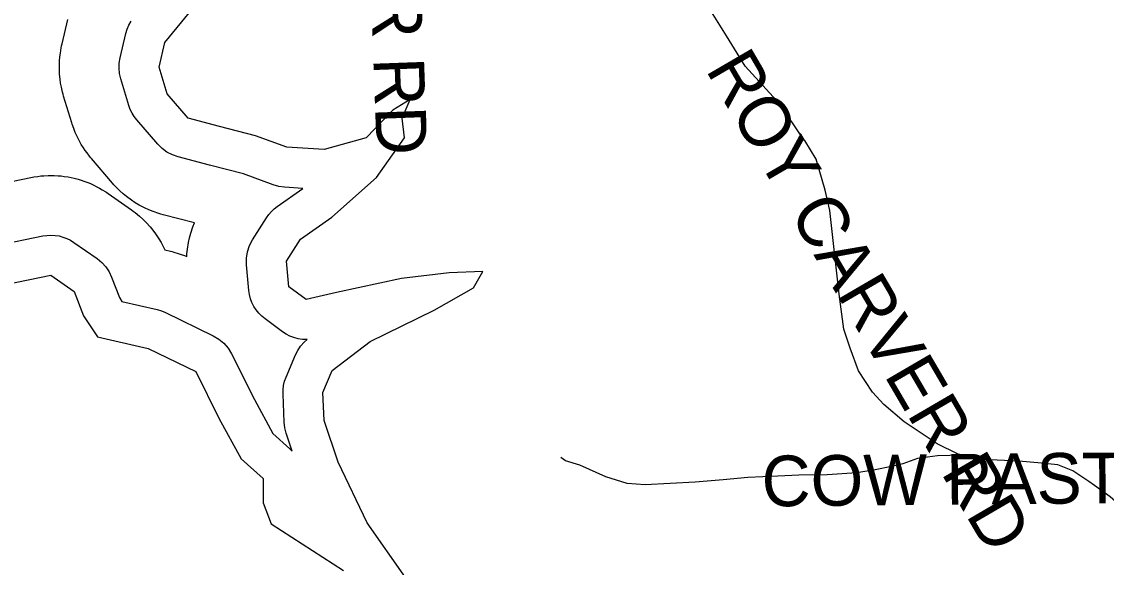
# Model space of a CAD drawing. Extents: x 1950930 to 2061844, y 904556 to 1017002.
# Drawn here: x 1979933 to 1981966, y 998263 to 999286 of the extents above; entities that cross this region are included whole.
import ezdxf

# ---------------------------------------------------------------- set-up
doc = ezdxf.new("R2010")
doc.units = 0
for name, color, linetype in [('Exist Hydrographic Buffer Line', 7, 'Continuous'), ('Exist Hydrographic Lake Shore', 7, 'Continuous'), ('Exist Road Non-System Type 51', 7, 'Continuous'), ('Exist Road Non-System Type 51 Label', 7, 'Continuous')]:
    doc.layers.add(name, color=color, linetype=linetype)

msp = doc.modelspace()

# ---------------------------------------------------------------- linework, layer by layer
at = {"layer": 'Exist Hydrographic Buffer Line'}
for points in [[(1979865.2, 998976.6), (1979950.2, 998994), (1979952.9, 998994.6), (1979955.8, 998995), (1979963.3, 998996.2), (1979968.9, 998996.9), (1979974.6, 998997.3), (1979982.2, 998997.7), (1979987.9, 998997.9), (1979993.6, 998997.7), (1980001.2, 998997.3), (1980006.9, 998996.9), (1980012.6, 998996.1), (1980020.1, 998995), (1980025.7, 998994), (1980031.2, 998992.7), (1980038.6, 998990.7), (1980044.1, 998989.2), (1980049.5, 998987.3), (1980056.6, 998984.7), (1980061.9, 998982.5), (1980067.1, 998980.1), (1980073.9, 998976.8), (1980078.9, 998974.1), (1980083.8, 998971.2), (1980090.3, 998967.2), (1980092.7, 998965.6), (1980095, 998964), (1980138.6, 998933.5), (1980142, 998931), (1980145.3, 998928.5), (1980153.9, 998921.4), (1980160.2, 998915.9), (1980166, 998909.9), (1980173.5, 998901.6), (1980178.9, 998895.2), (1980183.7, 998888.5), (1980189.9, 998879.2), (1980194.3, 998872.1), (1980198.1, 998864.6), (1980201.2, 998858.1), (1980211.6, 998855.7), (1980214.7, 998855), (1980217.8, 998854.1), (1980226, 998851.7), (1980232.1, 998849.8), (1980238, 998847.5), (1980242.3, 998845.7), (1980242.5, 998850.6), (1980243.5, 998859.7), (1980245.4, 998871.8), (1980247.2, 998880.8), (1980249.7, 998889.6), (1980253.5, 998901.2), (1980256.5, 998909), (1980197.9, 998924.2), (1980193.8, 998925.4), (1980189.8, 998926.7), (1980179, 998930.4), (1980171, 998933.4), (1980163.3, 998937.1), (1980153.2, 998942.4), (1980145.8, 998946.6), (1980138.8, 998951.4), (1980129.6, 998958.2), (1980122.9, 998963.5), (1980116.7, 998969.3), (1980108.6, 998977.3), (1980105.7, 998980.4), (1980102.9, 998983.6), (1980063.6, 999029.4), (1980061.8, 999031.6), (1980060, 999033.9), (1980055.3, 999040), (1980051.9, 999044.7), (1980048.7, 999049.5), (1980044.6, 999056.1), (1980041.7, 999061.1), (1980039.1, 999066.2), (1980035.7, 999073.2), (1980033.3, 999078.5), (1980031.2, 999083.8), (1980028.6, 999091.1), (1980027.6, 999093.9), (1980026.7, 999096.6), (1980011.5, 999146.8), (1980010.5, 999150.3), (1980009.6, 999153.9), (1980007.3, 999163.6), (1980005.9, 999170.8), (1980004.9, 999178.2), (1980004, 999188), (1980003.5, 999195.4), (1980003.5, 999202.8), (1980003.9, 999212.7), (1980004.4, 999220.1), (1980005.4, 999227.4), (1980007, 999237.2), (1980007.7, 999240.8), (1980008.5, 999244.5), (1980019.4, 999290.2)], [(1979887.7, 998866.9), (1979972.7, 998884.3), (1979980.2, 998885.5), (1979987.8, 998885.9), (1979995.4, 998885.5), (1980003, 998884.3), (1980010.3, 998882.4), (1980017.5, 998879.7), (1980024.3, 998876.3), (1980030.8, 998872.3), (1980074.4, 998841.8), (1980083, 998834.7), (1980090.5, 998826.4), (1980096.7, 998817.1), (1980101.4, 998807), (1980115.9, 998769.1), (1980120.8, 998761.7), (1980186.5, 998746.6), (1980194.7, 998744.2), (1980202.6, 998740.9), (1980291.9, 998697.3), (1980302.5, 998691), (1980311.8, 998683.1), (1980319.8, 998673.9), (1980326.1, 998663.4), (1980369.1, 998577.3), (1980403.7, 998513.5), (1980435.5, 998485.1), (1980440, 998480.6), (1980428.7, 998514.6), (1980426.1, 998524.7), (1980424.9, 998535.2), (1980422.7, 998587.5), (1980422.8, 998595.7), (1980423.8, 998603.9), (1980425.7, 998611.9), (1980428.5, 998619.7), (1980445.9, 998661.1), (1980450.3, 998669.8), (1980455.7, 998677.8), (1980462.1, 998685.1), (1980467.8, 998690.1), (1980466.9, 998690.1), (1980458.9, 998690.4), (1980450.9, 998691.6), (1980443.1, 998693.7), (1980435.6, 998696.5), (1980428.4, 998700.2), (1980421.7, 998704.6), (1980389, 998728.6), (1980382.8, 998733.6), (1980377.3, 998739.3), (1980372.3, 998745.5), (1980368.1, 998752.2), (1980364.5, 998759.3), (1980361.8, 998766.7), (1980359.8, 998774.4), (1980358.7, 998782.3), (1980354.3, 998830.2), (1980354.2, 998842.5), (1980356.1, 998854.6), (1980359.9, 998866.2), (1980365.6, 998877.1), (1980391.7, 998918.5), (1980396, 998924.5), (1980400.8, 998930.1), (1980406.1, 998935.2), (1980412, 998939.8), (1980460.1, 998973.7), (1980425.4, 998975.9), (1980414.6, 998977.3), (1980404, 998980.4), (1980348.8, 999000.9), (1980285, 999017.3), (1980284.9, 999017.4), (1980284.9, 999017.4), (1980226, 999032.6), (1980215.3, 999036.3), (1980205.2, 999041.6), (1980196, 999048.4), (1980187.9, 999056.4), (1980148.7, 999102.2), (1980144, 999108.4), (1980139.9, 999114.9), (1980136.5, 999121.9), (1980133.9, 999129.2), (1980118.6, 999179.3), (1980116.4, 999189), (1980115.4, 999198.9), (1980115.8, 999208.8), (1980117.4, 999218.5), (1980128.3, 999264.3), (1980130.7, 999272.3), (1980134, 999280), (1980138.1, 999287.3)]]:
    msp.add_lwpolyline(points, dxfattribs=at)
at = {"layer": 'Exist Hydrographic Lake Shore'}
for points in [[(1980652.4, 998243.9), (1980580.4, 998346.4), (1980526, 998459.8), (1980499.8, 998538.3), (1980497.6, 998590.6), (1980515.1, 998632.1), (1980585.9, 998686.6), (1980705.7, 998745.4), (1980779.8, 998786.9), (1980797.3, 998817.4), (1980734.1, 998815.2), (1980644.7, 998804.3), (1980522.7, 998778.1), (1980466, 998765.1), (1980433.4, 998789.1), (1980429, 998837), (1980455.2, 998878.5), (1980514, 998919.9), (1980597.9, 998994), (1980650.2, 999068.2), (1980645.8, 999105.2), (1980661.1, 999140.1), (1980628.4, 999120.5), (1980578.3, 999068.2), (1980499.8, 999046.4), (1980430.1, 999050.7), (1980371.3, 999072.5), (1980303.7, 999090), (1980244.9, 999105.2), (1980205.7, 999151), (1980190.4, 999201.2), (1980201.3, 999247), (1980247.1, 999303.7)], [(1979711, 998712.7), (1979748.1, 998745.4), (1979820, 998749.8), (1979865.7, 998762.9), (1979902.8, 998793.4), (1979987.8, 998810.9), (1980031.3, 998780.3), (1980048.8, 998734.5), (1980074.9, 998695.3), (1980169.7, 998673.5), (1980259, 998629.9), (1980302.6, 998542.7), (1980344, 998466.3), (1980385.4, 998429.3), (1980385.4, 998383.5), (1980400.7, 998344.2), (1980535.8, 998257)]]:
    msp.add_lwpolyline(points, dxfattribs=at)
at = {"layer": 'Exist Road Non-System Type 51'}
for points in [[(1981688, 998475.3), (1981648.9, 998494.3), (1981586.6, 998535.5), (1981548.6, 998568.2), (1981527.5, 998591.4), (1981501.1, 998631.6), (1981485.4, 998673.8), (1981473.8, 998709.6), (1981465.2, 998775.1), (1981451.5, 998898.6), (1981447.4, 998932.4), (1981438.9, 998970.4), (1981422, 999028.4), (1981400.9, 999063.2), (1981396.6, 999068.5), (1981354.4, 999130.8), (1981289, 999202.6), (1981254.1, 999259.6), (1981225.6, 999304.9), (1981212, 999336.6), (1981189.8, 999388.3), (1981170.8, 999444.2), (1981160, 999476.8)], [(1981688, 998475.3), (1981672.2, 998472.8), (1981649.2, 998471.6), (1981611.6, 998466.9), (1981584.6, 998456.9), (1981563.4, 998451.6), (1981532.8, 998445.7), (1981498.1, 998439.8), (1981442.8, 998436.3), (1981389.2, 998435.7), (1981349.9, 998433.9), (1981293.9, 998431), (1981247.5, 998426.9), (1981195.1, 998422.8), (1981101.5, 998417.5), (1981068, 998419.8), (1981028, 998432.2), (1980979.1, 998454.6), (1980952.1, 998462.8), (1980943.5, 998468.5)], [(1982133.4, 998225.2), (1982116.5, 998266.3), (1982099.6, 998287.4), (1982057.4, 998331.8), (1982027.9, 998355), (1981993, 998377.2), (1981973, 998395.1), (1981943.4, 998416.2), (1981932.9, 998423.6), (1981903.2, 998443.6), (1981874.8, 998455.2), (1981844.2, 998458.4), (1981802, 998461.6), (1981734.4, 998464.8), (1981688, 998475.3)]]:
    msp.add_lwpolyline(points, dxfattribs=at)

# ---------------------------------------------------------------- texts
at = {"layer": 'Exist Road Non-System Type 51 Label'}
for s, rotation, p in [('  ROY CARVER RD', 272.0974, (1980557.2, 1000163.1)), ('  ROY CARVER RD', 300.2795, (1981178, 999257.7)), ('  COW PASTURE LN', 0.5345, (1981249.6, 998376.3))]:
    msp.add_text(s, height=95, rotation=rotation, dxfattribs=at).set_placement(p)

doc.saveas('drawing.dxf')
